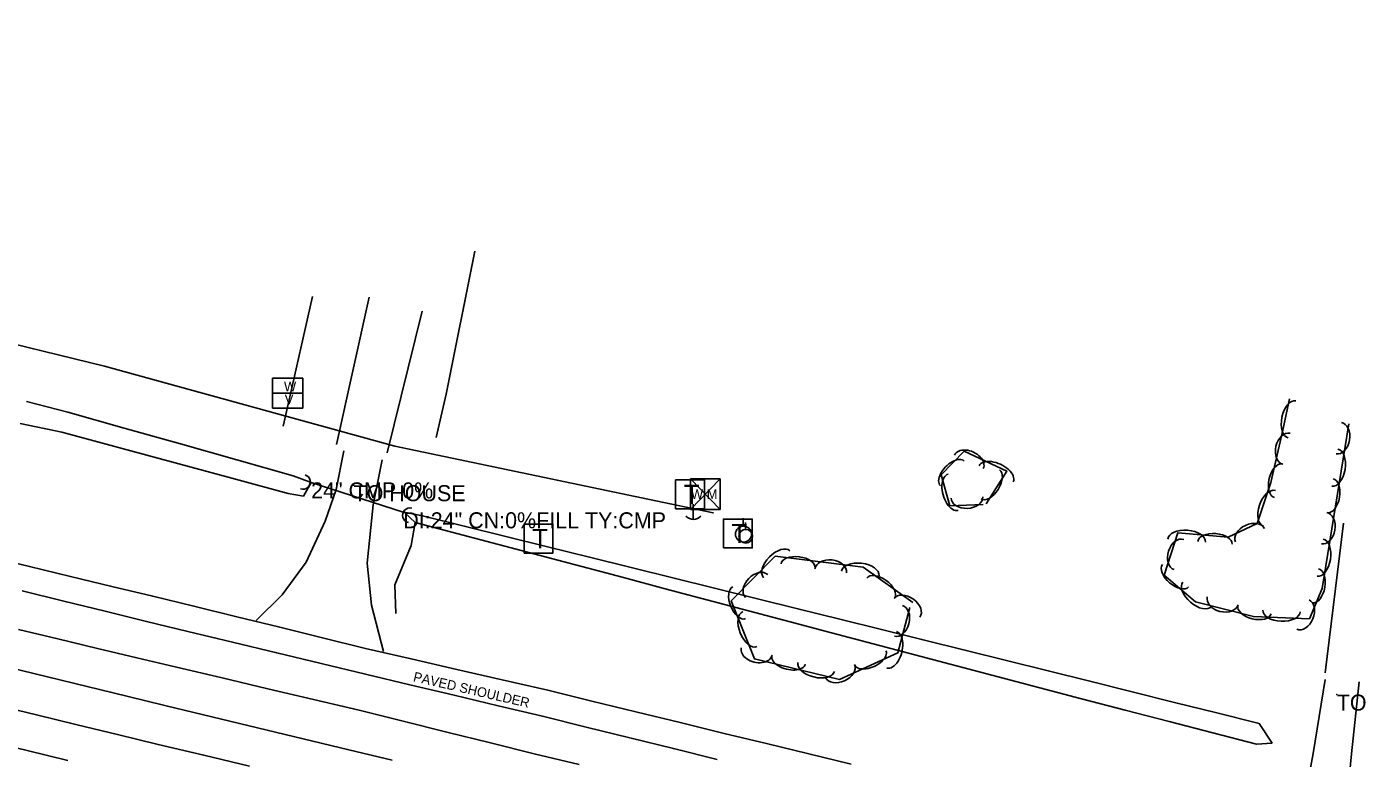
# Model space of a CAD drawing. Extents: x 1441650 to 1491889, y 345904 to 358319.
# Drawn here: x 1465304.9 to 1465720.6, y 349857.2 to 350085.3 of the extents above; entities that cross this region are included whole.
import ezdxf

# ---------------------------------------------------------------- set-up
doc = ezdxf.new("R2010")
doc.units = 0
for name, color, linetype in [('S_CROSS_DRAIN', 7, 'Continuous'), ('S_CROSS_DRAIN_ANNOT', 7, 'Continuous'), ('S_DITCHLINE', 7, 'Continuous'), ('S_DRG_PT_SYM', 7, 'Continuous'), ('S_EDGE_PAVEMENT', 7, 'Continuous'), ('S_MSC_PT_SYM', 7, 'Continuous'), ('S_PARKING', 7, 'Continuous'), ('S_PAVEMENT_CROWN', 7, 'Continuous'), ('S_SHOULDER', 7, 'Continuous'), ('S_SHOULDER_ANNOT', 7, 'Continuous'), ('S_STREAM', 7, 'Continuous'), ('S_SURVEY_TEXT_ANNOT', 7, 'Continuous'), ('S_TELEPHONE_UTILITIES', 7, 'Continuous'), ('S_TREE', 7, 'Continuous'), ('S_UTILITY_POLE', 7, 'Continuous'), ('S_UTL_PT_SYM', 7, 'Continuous'), ('S_WATER_UTILITIES', 7, 'Continuous')]:
    doc.layers.add(name, color=color, linetype=linetype)

msp = doc.modelspace()

# ---------------------------------------------------------------- linework, layer by layer
at = {"layer": 'S_CROSS_DRAIN'}
msp.add_line((1465422.28, 349933.92), (1465393.53, 349943.24), dxfattribs=at)
for centre, start, end in [((1465390.98, 349943.38), 252.1002, 72.4294), ((1465424.37, 349932.96), 76.6407, 256.9699)]:
    msp.add_arc(centre, 2.3, start, end, dxfattribs=at)
at = {"layer": 'S_DITCHLINE'}
for points in [[(1465304.83, 349968.41), (1465317.65, 349965.16), (1465335.22, 349960.18), (1465352.8, 349955.21), (1465370.37, 349950.23), (1465387.94, 349945.26), (1465393.52, 349943.22)], [(1465302.79, 349961.62), (1465315.81, 349958.86), (1465333.46, 349954.09), (1465351.11, 349949.32), (1465368.77, 349944.55), (1465386.42, 349939.79), (1465391.14, 349938.96), (1465393.51, 349943.22)], [(1465425.98, 349930.74), (1465422.59, 349933.99), (1465428.26, 349932.83), (1465441.26, 349929.61), (1465454.27, 349926.38), (1465467.27, 349923.16), (1465480.28, 349919.94), (1465493.28, 349916.72), (1465506.29, 349913.5), (1465519.29, 349910.28), (1465532.3, 349907.06), (1465545.31, 349903.84), (1465558.31, 349900.62), (1465571.32, 349897.39), (1465584.32, 349894.17), (1465597.33, 349890.95), (1465610.33, 349887.73), (1465623.34, 349884.51), (1465636.34, 349881.29), (1465649.53, 349877.98), (1465662.72, 349874.67), (1465675.91, 349871.37), (1465689.1, 349868.06), (1465693.15, 349861.94)], [(1465419.92, 349902.33), (1465419.61, 349911.26), (1465424.76, 349923.55), (1465425.98, 349930.74), (1465438.96, 349927.3), (1465451.94, 349923.86), (1465464.93, 349920.42), (1465477.91, 349916.99), (1465490.9, 349913.55), (1465503.88, 349910.11), (1465516.86, 349906.67), (1465529.85, 349903.24), (1465542.83, 349899.8), (1465555.81, 349896.36), (1465568.8, 349892.92), (1465581.78, 349889.49), (1465594.76, 349886.05), (1465607.75, 349882.61), (1465620.73, 349879.17), (1465633.72, 349875.74), (1465647.35, 349872.21), (1465660.98, 349868.68), (1465674.61, 349865.15), (1465688.25, 349861.63), (1465693.15, 349861.94)]]:
    msp.add_lwpolyline(points, dxfattribs=at)
at = {"layer": 'S_DRG_PT_SYM'}
for points in [[(1465393.53, 349943.24), (1465393.53, 349943.29), (1465393.53, 349943.24), (1465393.48, 349943.24), (1465393.53, 349943.24), (1465393.53, 349943.19), (1465393.53, 349943.24), (1465393.58, 349943.24)], [(1465422.28, 349933.92), (1465422.28, 349933.97), (1465422.28, 349933.92), (1465422.23, 349933.92), (1465422.28, 349933.92), (1465422.28, 349933.87), (1465422.28, 349933.92), (1465422.33, 349933.92)]]:
    msp.add_lwpolyline(points, dxfattribs=at)
at = {"layer": 'S_EDGE_PAVEMENT'}
for points in [[(1465376.36, 349900.21), (1465384.46, 349908.18), (1465392.03, 349918.4), (1465397.88, 349931.19), (1465401.39, 349941.04), (1465403.77, 349953.08)], [(1465416.14, 349890.52), (1465412.38, 349904.98), (1465411.04, 349918.02), (1465412.91, 349936.21), (1465415.68, 349950.23)], [(1465303.48, 349909.4), (1465316.4, 349906.23), (1465329.31, 349903.07), (1465342.22, 349899.9), (1465355.14, 349896.73), (1465368.98, 349893.42), (1465382.82, 349890.1), (1465396.66, 349886.79), (1465410.5, 349883.48), (1465424.3, 349880.19), (1465438.1, 349876.91), (1465451.89, 349873.62), (1465465.69, 349870.34), (1465479.29, 349866.98), (1465492.89, 349863.63), (1465506.49, 349860.27), (1465520.09, 349856.92)], [(1465690.25, 349825.11), (1465694.76, 349826.47), (1465697.79, 349830.13), (1465703.42, 349845.21), (1465705.87, 349858.76), (1465709.61, 349881.77)], [(1465720.29, 349881.12), (1465717.85, 349858.62), (1465716.37, 349843.56), (1465714.88, 349828.49), (1465715.33, 349822.99), (1465720.1, 349817.38)], [(1465292.46, 349862.67), (1465305.06, 349859.64), (1465317.65, 349856.6)]]:
    msp.add_lwpolyline(points, dxfattribs=at)
at = {"layer": 'S_MSC_PT_SYM'}
for points in [[(1465406.77, 349942.37), (1465406.77, 349942.42), (1465406.77, 349942.37), (1465406.72, 349942.37), (1465406.77, 349942.37), (1465406.77, 349942.32), (1465406.77, 349942.37), (1465406.82, 349942.37)], [(1465713.28, 349877.11), (1465713.28, 349877.16), (1465713.28, 349877.11), (1465713.23, 349877.11), (1465713.28, 349877.11), (1465713.28, 349877.06), (1465713.28, 349877.11), (1465713.33, 349877.11)]]:
    msp.add_lwpolyline(points, dxfattribs=at)
at = {"layer": 'S_PARKING'}
for points in [[(1465401.45, 349955.06), (1465411.66, 350000.99)], [(1465428.13, 349996.63), (1465417.24, 349952.5)], [(1465715.34, 349930.5), (1465709.71, 349883.9)]]:
    msp.add_lwpolyline(points, dxfattribs=at)
at = {"layer": 'S_PAVEMENT_CROWN'}
for points in [[(1465302.28, 349897.38), (1465314.6, 349894.45), (1465326.93, 349891.52), (1465339.25, 349888.59), (1465351.58, 349885.66), (1465365.82, 349882.3), (1465380.07, 349878.93), (1465394.31, 349875.57), (1465408.55, 349872.2), (1465422.18, 349868.82), (1465435.81, 349865.44), (1465449.45, 349862.06), (1465463.08, 349858.67), (1465477.1, 349855.3)], [(1465299, 349885.67), (1465311.35, 349882.66), (1465323.7, 349879.65), (1465336.04, 349876.63), (1465348.39, 349873.62), (1465362.61, 349870.19), (1465376.82, 349866.76), (1465391.04, 349863.34), (1465405.25, 349859.91), (1465418.81, 349856.72)], [(1465295.31, 349873.8), (1465307.93, 349870.75), (1465320.56, 349867.7), (1465333.18, 349864.64), (1465345.81, 349861.59), (1465360.04, 349858.22), (1465374.28, 349854.85)]]:
    msp.add_lwpolyline(points, dxfattribs=at)
at = {"layer": 'S_SHOULDER'}
msp.add_lwpolyline([(1465284.51, 349922.13), (1465305.75, 349916.98), (1465318.55, 349913.9), (1465331.36, 349910.82), (1465344.16, 349907.74), (1465356.97, 349904.67), (1465370.35, 349901.37), (1465383.74, 349898.07), (1465397.13, 349894.78), (1465410.52, 349891.48), (1465424.72, 349888.22), (1465438.92, 349884.97), (1465453.12, 349881.71), (1465467.32, 349878.46), (1465481.06, 349875.1), (1465494.8, 349871.74), (1465508.55, 349868.39), (1465522.29, 349865.03), (1465535.49, 349861.82), (1465548.69, 349858.61), (1465561.89, 349855.4)], dxfattribs=at)
at = {"layer": 'S_STREAM'}
for points in [[(1465432.48, 349957.21), (1465435.61, 349970.74), (1465444.57, 350015.29)], [(1465393.97, 350001.17), (1465386.21, 349966.69), (1465384.84, 349960.78)]]:
    msp.add_lwpolyline(points, dxfattribs=at)
at = {"layer": 'S_TELEPHONE_UTILITIES'}
for points in [[(1465507.17, 349934.99), (1465507.17, 349943.99), (1465516.17, 349943.99), (1465516.17, 349934.99)], [(1465522.04, 349922.81), (1465522.04, 349931.81), (1465531.04, 349931.81), (1465531.04, 349922.81)], [(1465459.9, 349921.22), (1465459.9, 349930.22), (1465468.9, 349930.22), (1465468.9, 349921.22)]]:
    msp.add_lwpolyline(points, close=True, dxfattribs=at)
at = {"layer": 'S_TREE'}
for points in [[(1465717.05, 349961.5), (1465708.68, 349910.13), (1465704.74, 349900.69), (1465687.31, 349901.44), (1465669.24, 349906.01), (1465659.51, 349914.37), (1465663.69, 349927.47), (1465679.38, 349926.21), (1465688.44, 349930.41), (1465692.73, 349943.2), (1465696.5, 349959.53), (1465698.5, 349969.24)], [(1465603.02, 349936.34), (1465592.61, 349935.96), (1465589.99, 349945.57), (1465597.1, 349952.94), (1465610.4, 349946.75), (1465603.94, 349936.51)], [(1465580.17, 349904.25), (1465576.48, 349890.12), (1465558.26, 349881.78), (1465531.75, 349888.24), (1465524.5, 349906.28), (1465538.16, 349920.2), (1465565.62, 349916.85), (1465581.08, 349905.77)]]:
    msp.add_lwpolyline(points, dxfattribs=at)
for centre, major_axis, ratio, start_param, end_param in [((1465699.35, 349962.88), (-1.18, -5.75), 0.55008, 3.141593, 6.283185), ((1465713.9, 349957), (0.8, 4.89), 0.685311, 3.141593, 6.283185), ((1465697.61, 349953.73), (-1.11, -4.83), 0.685311, 3.141593, 6.283185), ((1465598.6, 349949.61), (-4.49, 2.09), 0.685025, 3.142155, 6.283748), ((1465712.67, 349947.82), (0.94, 5.79), 0.55008, 3.141593, 6.283185), ((1465593.4, 349946.05), (-3.71, -3.85), 0.540622, 3.141573, 6.283166), ((1465607.1, 349945.94), (-5.32, 2.48), 0.54985, 3.141936, 6.283529), ((1465695.04, 349943.75), (-1.2, -5.21), 0.540699, 3.141593, 6.283185), ((1465593.66, 349940.18), (1.54, -5.66), 0.550015, 3.141583, 6.283176), ((1465605.28, 349942.61), (2.85, 4.52), 0.540689, 3.141519, 6.283111), ((1465711.25, 349939.06), (0.86, 5.28), 0.540699, 3.141593, 6.283185), ((1465692.26, 349935.12), (-1.87, -5.56), 0.55008, 3.141593, 6.283185), ((1465597.98, 349938.54), (4.95, 0.18), 0.685085, 3.140839, 6.282431), ((1465686.2, 349926.75), (-4.5, -2.08), 0.685311, 3.141593, 6.283185), ((1465709.33, 349928.94), (0.8, 4.89), 0.685311, 3.141593, 6.283185), ((1465666.49, 349925.12), (-5.85, 0.47), 0.55008, 3.141593, 6.283185), ((1465675.33, 349924.41), (-5.33, 0.43), 0.540699, 3.141593, 6.283185), ((1465538.71, 349917.73), (-4.11, -4.19), 0.550078, 3.141593, 6.283185), ((1465664.05, 349920.76), (-1.51, -4.72), 0.685311, 3.141593, 6.283185), ((1465708.1, 349919.76), (0.94, 5.79), 0.55008, 3.141593, 6.283185), ((1465545.33, 349917.19), (-5.31, 0.65), 0.540697, 3.141593, 6.283185), ((1465555.53, 349915.68), (-4.92, 0.6), 0.685307, 3.141593, 6.283185), ((1465564.75, 349914.82), (-5.83, 0.71), 0.550077, 3.141593, 6.283185), ((1465532.41, 349910.94), (-3.47, -3.54), 0.685309, 3.141593, 6.283185), ((1465571.09, 349910.32), (-4.34, 3.12), 0.540697, 3.141593, 6.283185), ((1465663.04, 349914.14), (4.06, -3.48), 0.540699, 3.141593, 6.283185), ((1465706.68, 349911.01), (0.86, 5.28), 0.540699, 3.141593, 6.283185), ((1465527.01, 349905.73), (1.99, -4.96), 0.540699, 3.141593, 6.283185), ((1465669.76, 349908.36), (4.45, -3.82), 0.55008, 3.141593, 6.283185), ((1465579.31, 349904.11), (-4.03, 2.89), 0.685308, 3.141593, 6.283185), ((1465677.7, 349906.33), (4.8, -1.22), 0.685311, 3.141593, 6.283185), ((1465702.72, 349902.04), (1.91, 4.57), 0.685311, 3.141593, 6.283185), ((1465530.31, 349897.51), (2.19, -5.45), 0.550079, 3.141593, 6.283185), ((1465576.61, 349900.06), (1.25, 4.79), 0.685361, 3.141581, 6.283173), ((1465687.63, 349903.55), (5.18, -1.31), 0.540699, 3.141593, 6.283185), ((1465696.05, 349903.19), (5.86, -0.25), 0.55008, 3.141593, 6.283185), ((1465574.53, 349891.04), (1.48, 5.68), 0.55012, 3.141585, 6.283178), ((1465532.43, 349890.52), (4.81, -1.17), 0.68531, 3.141581, 6.283174), ((1465567.89, 349888.52), (4.86, 2.23), 0.540746, 3.141563, 6.283156), ((1465542.38, 349887.83), (5.19, -1.27), 0.540699, 3.141586, 6.283179), ((1465551, 349885.73), (5.7, -1.39), 0.550079, 3.141586, 6.283178), ((1465558.42, 349884.47), (4.5, 2.06), 0.68537, 3.141543, 6.283135)]:
    msp.add_ellipse(centre, major_axis=major_axis, ratio=ratio, start_param=start_param, end_param=end_param, dxfattribs=at)
at = {"layer": 'S_UTILITY_POLE'}
for p, q in [((1465512.65, 349936.43), (1465512.65, 349931.7)), ((1465528.18, 349929.63), (1465528.18, 349932.11)), ((1465528.91, 349928.61), (1465528.91, 349930.72))]:
    msp.add_line(p, q, dxfattribs=at)
for centre, radius in [((1465528.33, 349927.11), 2.5), ((1465529.03, 349926.47), 2.13)]:
    msp.add_circle(centre, radius, dxfattribs=at)
msp.add_arc((1465512.71, 349935.13), 3.41, 226.3972, 313.6028, dxfattribs=at)
at = {"layer": 'S_UTL_PT_SYM'}
for points in [[(1465329.1, 349979.41), (1465329.1, 349979.46), (1465329.1, 349979.41), (1465329.05, 349979.41), (1465329.1, 349979.41), (1465329.1, 349979.36), (1465329.1, 349979.41), (1465329.15, 349979.41)], [(1465419.66, 349954.49), (1465419.66, 349954.54), (1465419.66, 349954.49), (1465419.61, 349954.49), (1465419.66, 349954.49), (1465419.66, 349954.44), (1465419.66, 349954.49), (1465419.71, 349954.49)], [(1465518.82, 349933.71), (1465518.82, 349933.76), (1465518.82, 349933.71), (1465518.77, 349933.71), (1465518.82, 349933.71), (1465518.82, 349933.66), (1465518.82, 349933.71), (1465518.87, 349933.71)]]:
    msp.add_lwpolyline(points, dxfattribs=at)
at = {"layer": 'S_WATER_UTILITIES'}
for p, q in [((1464896.37, 350085.26), (1465329.1, 349979.41)), ((1465329.1, 349979.41), (1465419.66, 349954.49)), ((1465381.53, 349975.76), (1465390.95, 349975.76)), ((1465381.53, 349966.35), (1465381.53, 349975.76)), ((1465390.95, 349975.76), (1465390.95, 349966.35)), ((1465381.53, 349971.07), (1465390.95, 349971.07)), ((1465390.95, 349966.35), (1465381.53, 349966.35)), ((1465419.66, 349954.49), (1465518.82, 349933.71)), ((1465511.76, 349944.32), (1465521.1, 349944.32)), ((1465511.76, 349944.32), (1465511.76, 349934.83)), ((1465511.76, 349944.32), (1465521.1, 349934.83)), ((1465521.1, 349944.32), (1465511.76, 349934.83)), ((1465521.1, 349944.32), (1465521.1, 349934.83)), ((1465511.76, 349934.83), (1465521.1, 349934.83))]:
    msp.add_line(p, q, dxfattribs=at)

# ---------------------------------------------------------------- texts
at = {"layer": 'S_CROSS_DRAIN_ANNOT'}
for s, p in [('24" CMP 0%', (1465393.53, 349938.24)), ('DI:24" CN:0%FILL TY:CMP', (1465422.28, 349928.92))]:
    msp.add_text(s, height=5, dxfattribs=at).set_placement(p)
at = {"layer": 'S_SHOULDER_ANNOT'}
msp.add_text('PAVED SHOULDER', height=3.0002, rotation=347.0162, dxfattribs=at).set_placement((1465425.18, 349881.31))
at = {"layer": 'S_SURVEY_TEXT_ANNOT'}
for p in [(1465406.77, 349937.37), (1465713.28, 349872.11)]:
    msp.add_text('TO HOUSE', height=5, dxfattribs=at).set_placement(p)
at = {"layer": 'S_TELEPHONE_UTILITIES'}
for p in [(1465509.74, 349936.49), (1465462.47, 349922.72), (1465524.61, 349924.31)]:
    msp.add_text('T', height=6, rotation=360, dxfattribs=at).set_placement(p)
at = {"layer": 'S_WATER_UTILITIES'}
for s, p in [('W', (1465385.08, 349971.61)), ('V', (1465385.32, 349967.54)), ('W M', (1465511.97, 349938.09))]:
    msp.add_text(s, height=3, rotation=360, dxfattribs=at).set_placement(p)

doc.saveas('drawing.dxf')
